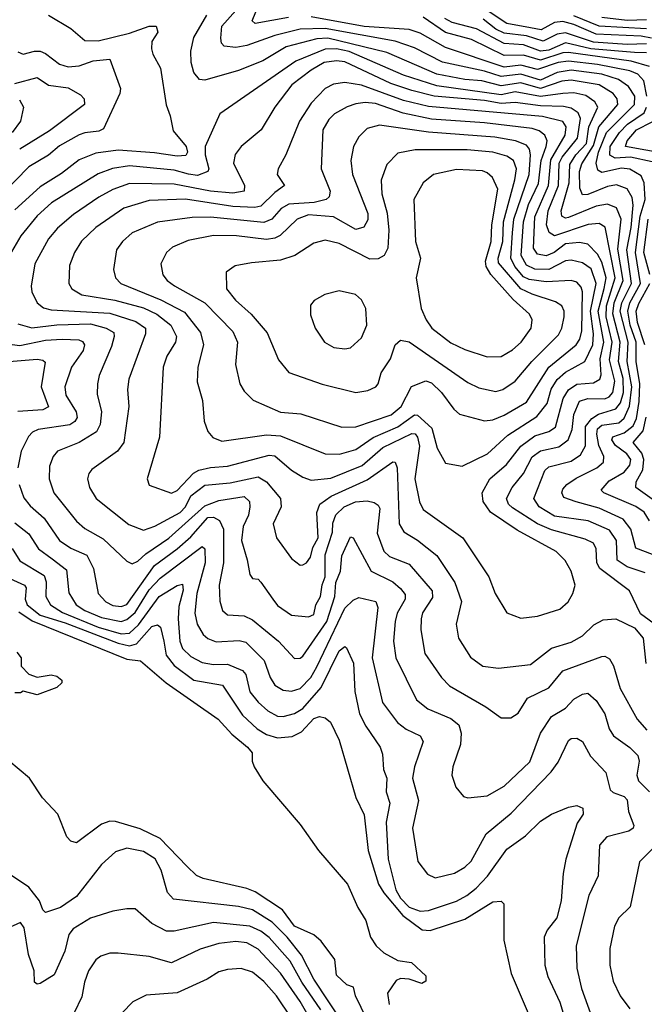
# Model space of a CAD drawing. Extents: x 1308313 to 1441400, y 959662 to 1036319.
# Tile 559 of 656: x 1409982 to 1412217, y 975135 to 978659. Entities that reach past the tile are written whole.
import ezdxf

# ---------------------------------------------------------------- set-up
doc = ezdxf.new("R2010")
doc.units = 0

msp = doc.modelspace()

# ---------------------------------------------------------------- linework, layer by layer
at = {"layer": '0CON10XD'}
for points in [[(1410943.8, 978666.2), (1410824, 978645), (1410813.8, 978655), (1410837.6, 978712.4)], [(1410085.6, 978675), (1410165, 978626.9), (1410215, 978584.7), (1410263, 978583), (1410375, 978610), (1410445, 978635.5), (1410470.8, 978635), (1410476.5, 978613.5), (1410455, 978580), (1410454, 978554), (1410458.1, 978535), (1410485.8, 978485), (1410506.1, 978353.9), (1410520.9, 978315), (1410530.8, 978260.8), (1410577.7, 978205), (1410582.1, 978185), (1410577.1, 978172.9), (1410545, 978169.8), (1410465, 978182.5), (1410335, 978192), (1410255, 978181.1), (1410195, 978157.6), (1410131.9, 978108.1), (1410055, 978060.2), (1409965, 977977.7)], [(1412246.3, 976745), (1412186.9, 976766.9), (1412168.1, 976835), (1412141.3, 976871.3), (1412055, 976911.1), (1411973.3, 976933.3), (1411929.1, 976949.1), (1411921.6, 976965), (1411925, 976978.1), (1411939.1, 976995), (1411972.5, 977017.5), (1412046.5, 977055), (1412071.2, 977075), (1412071.5, 977095), (1412054.4, 977134.4), (1412046.4, 977175), (1412049.7, 977195), (1412065, 977207.6), (1412125, 977216.1), (1412145, 977232.2), (1412163.8, 977276.2), (1412172.4, 977345), (1412155.7, 977435), (1412158.3, 977505), (1412130.1, 977615), (1412135.8, 977645), (1412171.1, 977715), (1412153.7, 977835), (1412169.5, 977915), (1412176.8, 977995), (1412172.7, 978022.7), (1412155, 978053.3), (1412117.2, 978067.2), (1412085, 978061.9), (1412015, 978032.5), (1411995, 978031.7), (1411985.7, 978055.7), (1411985.1, 978115), (1411993.3, 978143.3), (1412035, 978208.2), (1412054.5, 978275), (1412122.2, 978355), (1412120, 978375), (1412104.8, 978395), (1412055.1, 978425.1), (1411955, 978441.9), (1411921.8, 978438.2), (1411845, 978412.6), (1411775, 978432.2), (1411705, 978421.7), (1411635, 978440.3), (1411575, 978444.9), (1411475, 978464.2), (1411295, 978541.3), (1411085, 978592.9), (1411045, 978589.8), (1410935, 978562), (1410851.8, 978511.8), (1410765, 978476.3), (1410645, 978442.4), (1410625, 978444.7), (1410605, 978470), (1410595.9, 978505.9), (1410594.2, 978545.8), (1410605.1, 978594.9), (1410651.5, 978675)], [(1412235.6, 976865), (1412216.5, 976896.5), (1412186.2, 976916.2), (1412072.1, 976965), (1412062.5, 976975), (1412091.5, 977008.5), (1412145, 977039.1), (1412164.8, 977065), (1412168.1, 977085), (1412153.6, 977105), (1412113.8, 977135), (1412100, 977155), (1412103.8, 977166.2), (1412145, 977179.8), (1412176.4, 977205), (1412188.2, 977231.8), (1412197.9, 977292.1), (1412200.9, 977355), (1412187.5, 977435), (1412187.4, 977505), (1412166, 977565), (1412157.7, 977615), (1412165.2, 977645), (1412203.6, 977715), (1412184.6, 977825), (1412201.9, 977955), (1412219.3, 978015), (1412216.4, 978075), (1412205, 978099.3), (1412165, 978123.6), (1412135, 978126.9), (1412065, 978111.6), (1412050.4, 978120.4), (1412044.3, 978145), (1412052.8, 978185), (1412081.1, 978255), (1412181.6, 978355), (1412183.3, 978385), (1412159.5, 978419.5), (1412124.2, 978445), (1412065, 978463.4), (1411955, 978478.1), (1411905, 978469.2), (1411845, 978441.9), (1411775, 978464.2), (1411705, 978455.3), (1411645, 978474.4), (1411495, 978507.1), (1411395, 978558.3), (1411325, 978581.4), (1411075, 978626.7), (1410985, 978624.9), (1410895, 978602.5), (1410795, 978566.3), (1410755, 978559.1), (1410714.1, 978564.1), (1410704.7, 978574.7), (1410702.3, 978592.3), (1410705, 978635.3), (1410755, 978692)], [(1412225.1, 978385), (1412215, 978439.6), (1412193.9, 978463.9), (1412165, 978475.7), (1412048.7, 978498.7), (1411945, 978510.2), (1411908.8, 978505), (1411835, 978480.2), (1411775, 978495.7), (1411715, 978489.2), (1411505, 978558.9), (1411415, 978610), (1411375, 978623.9), (1411215, 978634.6), (1411025, 978668.9)], [(1412235, 978490.9), (1412170.1, 978510.1), (1411945, 978541.7), (1411925, 978540.3), (1411845, 978513.5), (1411785, 978531.7), (1411715, 978530.5), (1411598, 978588), (1411505, 978612.8), (1411425, 978668.2)], [(1412225, 978539.9), (1412181, 978541), (1412025, 978553.8), (1411935, 978575.3), (1411875, 978549.4), (1411845, 978545.8), (1411785, 978568.8), (1411715, 978573.6), (1411616.3, 978626.3), (1411528.8, 978648.8), (1411502.9, 978662.9)], [(1412242.6, 978592.6), (1412205, 978600.1), (1412045, 978606.2), (1411965, 978640.9), (1411925, 978651.7), (1411895, 978649.1), (1411847.6, 978622.3), (1411810.1, 978629.9), (1411725, 978644.7), (1411655, 978691.3)], [(1412225, 978625.9), (1412055, 978635.1), (1411965, 978672.3)], [(1412225, 978658.2), (1412155, 978655.5), (1412065, 978666.4)], [(1412225, 978572), (1412155, 978569.4), (1412035, 978578.5), (1411935, 978612), (1411905, 978606.6), (1411855, 978582), (1411795, 978601.4), (1411715, 978610.9), (1411685, 978625.1), (1411640.6, 978660.6)], [(1409975, 978543.1), (1409995, 978535.5), (1410035, 978546.5), (1410055.7, 978545.7), (1410075, 978537.7), (1410125, 978498.9), (1410155, 978489.6), (1410195, 978493.9), (1410245, 978511.7), (1410305, 978517.5), (1410342.3, 978412.3), (1410340.3, 978395), (1410281.6, 978268.4), (1410265, 978259.6), (1410215, 978254.3), (1410195, 978246.2), (1410125, 978207.1), (1410085, 978173.8), (1410015, 978131.7), (1409872.8, 977987.2)], [(1412219.7, 976679.7), (1412155, 976700.7), (1412119.8, 976725), (1412116.7, 976795), (1412091.7, 976831.7), (1412015.6, 976865), (1411895, 976882.4), (1411841.1, 976915), (1411821.7, 976945), (1411860.2, 977045), (1411875, 977058.5), (1411955, 977078.6), (1411988.4, 977101.6), (1412006.3, 977133.7), (1412006.7, 977203.3), (1412028.5, 977231.5), (1412053.2, 977246.8), (1412115, 977266.1), (1412132, 977288), (1412142.1, 977325), (1412141, 977375), (1412124.1, 977435), (1412130.5, 977505), (1412104.4, 977605.6), (1412109.2, 977645), (1412141.6, 977725), (1412122.3, 977837.7), (1412133.3, 977945), (1412116.8, 977985), (1412085, 977998.4), (1412045, 977991.7), (1411945, 977950.4), (1411935, 977948.3), (1411921.9, 977955), (1411919.6, 977975), (1411947.4, 978075), (1411949.7, 978140.3), (1411972.2, 978175), (1412010.3, 978215), (1412018.7, 978275), (1412050, 978345), (1412039.2, 978365), (1412007.1, 978387.1), (1411965, 978396.7), (1411925, 978394.6), (1411845, 978383.7), (1411755, 978400.8), (1411705, 978389.8), (1411475, 978421.8), (1411355, 978460.3), (1411161.4, 978545), (1411115, 978554), (1411075, 978552.6), (1410969.9, 978510.1), (1410698.7, 978321.3), (1410646, 978205), (1410645.9, 978175), (1410658.8, 978125), (1410654.8, 978115.2), (1410618.6, 978101.4), (1410585.9, 978105.9), (1410535, 978119.6), (1410374.9, 978135.1), (1410314.3, 978125.7), (1410263.2, 978106.8), (1410096.3, 978003.7), (1410045, 977956.7), (1409986.2, 977885), (1409927.4, 977785)], [(1412265, 976487.4), (1412202.9, 976532.9), (1412163.6, 976615), (1412057.7, 976695), (1412047.2, 976715), (1412044.3, 976765), (1412035.2, 976785.2), (1412005, 976799.8), (1411885, 976833.2), (1411834.7, 976855), (1411745, 976911.8), (1411731.3, 976925), (1411723.9, 976945), (1411744.4, 976985), (1411784.9, 977035.1), (1411815.8, 977094.2), (1411845, 977115.8), (1411910.3, 977129.7), (1411944.4, 977155), (1411958.3, 977191.7), (1411964.3, 977245.7), (1411985, 977293.1), (1412015, 977302.8), (1412075, 977301.7), (1412090.9, 977309.1), (1412104, 977325), (1412110.9, 977365), (1412092, 977442), (1412101.9, 977505), (1412079.6, 977595), (1412080.8, 977635), (1412111.9, 977735), (1412076.2, 977916.2), (1412055, 977928.8), (1412015.6, 977925.6), (1411895, 977885.7), (1411876.8, 977896.8), (1411866.8, 977925), (1411873.1, 977975), (1411909.4, 978065), (1411911.5, 978145), (1411922.8, 978167.2), (1411978.2, 978235), (1411988, 978305), (1411980.2, 978325), (1411955, 978341.7), (1411927.5, 978347.4), (1411845, 978349.9), (1411755, 978362.1), (1411705, 978358.6), (1411645, 978369.5), (1411465, 978385.3), (1411384.6, 978405), (1411310.3, 978429.7), (1411145, 978508.2), (1411115, 978511.6), (1411071.5, 978505), (1411025, 978478.3), (1410955.3, 978425), (1410894.6, 978345), (1410845.6, 978264.4), (1410774.8, 978205.2), (1410753.3, 978176.7), (1410747.5, 978145), (1410786.8, 978065), (1410785.5, 978044.5), (1410745, 978038.3), (1410665, 978044.9), (1410535, 978069.8), (1410375, 978072.7), (1410315, 978051), (1410265, 978023.9), (1410175, 977961.6), (1410117, 977913), (1410085, 977874.6), (1410036.8, 977785), (1410023.1, 977705), (1410025.9, 977685), (1410044.8, 977644.8), (1410067.4, 977627.4), (1410095, 977619.8), (1410305, 977608.8), (1410398.2, 977578.2), (1410432.2, 977555), (1410432.8, 977535), (1410372.3, 977372.3), (1410368.2, 977335), (1410373.2, 977275), (1410355, 977145.7), (1410332.1, 977115), (1410240.7, 977049.3), (1410229.5, 977035), (1410224.4, 977015), (1410231.5, 976985), (1410256.2, 976945), (1410372.5, 976852.5), (1410425, 976831.9), (1410466.2, 976846.2), (1410556.7, 976895), (1410575.9, 976915), (1410594.2, 976955), (1410645, 976993.2), (1410735, 977001.6), (1410835, 977022.9), (1410865.4, 977005.4), (1410915.4, 976945), (1410917.5, 976915), (1410889.2, 976855), (1410900.9, 976805), (1410955, 976730), (1410985, 976707.1), (1410995, 976708.1), (1411008.1, 976715), (1411022.9, 976735), (1411030.7, 976769.3), (1411050.5, 976805), (1411045.6, 976895), (1411055.3, 976925), (1411096.2, 976953.8), (1411225, 977012.1), (1411316.5, 977076.5), (1411325.5, 977075), (1411332.6, 977055), (1411339.3, 976855), (1411356.3, 976826.3), (1411405, 976795.8), (1411475, 976741.8), (1411539.2, 976645), (1411562.9, 976577.1), (1411543.6, 976495), (1411552.1, 976445), (1411595, 976377.8), (1411639.2, 976345), (1411695, 976338.4), (1411809, 976351), (1411885, 976409.5), (1411955, 976430.5), (1411995, 976453.3), (1412036.5, 976493.5), (1412069, 976511), (1412115, 976514.1), (1412181.9, 976481.9), (1412212.5, 976445), (1412221.6, 976355)], [(1409965, 978430.3), (1410045, 978452.3), (1410085, 978424.4), (1410155, 978415.3), (1410199.4, 978389.4), (1410213.3, 978375), (1410213.6, 978355), (1410089.4, 978260.6), (1409982.2, 978195)], [(1411775, 976517.3), (1411835, 976524.5), (1411915, 976549.1), (1411944.4, 976575), (1411961.1, 976605), (1411968.9, 976635), (1411955.3, 976685.3), (1411933.7, 976723.7), (1411901.5, 976755), (1411762, 976832), (1411665.9, 976895.9), (1411639.8, 976935), (1411637, 976965), (1411664.2, 977015), (1411723.3, 977066.6), (1411775, 977133), (1411825, 977169.8), (1411875.1, 977184.9), (1411899, 977201), (1411926.7, 977303.3), (1411946, 977334), (1411975.7, 977354.3), (1412035, 977359.4), (1412057.4, 977372.6), (1412062.1, 977387.9), (1412058.9, 977445), (1412071.3, 977505), (1412051.9, 977615), (1412073, 977697), (1412079.7, 977735), (1412065, 977790.6), (1412049, 977819), (1412015, 977854.8), (1411985, 977860.8), (1411935, 977856.8), (1411893.8, 977825), (1411865, 977813), (1411835, 977820), (1411820.7, 977840.7), (1411825, 977952.9), (1411873.4, 978065), (1411882.8, 978157.2), (1411933.1, 978245), (1411936.9, 978275), (1411925, 978294.7), (1411852.5, 978312.5), (1411445, 978348), (1411355, 978369), (1411204.6, 978424.6), (1411145.8, 978434.2), (1411105, 978428.2), (1411075, 978412.3), (1411025, 978360.4), (1410982.6, 978295), (1410934.7, 978175.3), (1410906.5, 978125), (1410903.3, 978105), (1410930, 978065), (1410895, 978040.7), (1410845, 977991.4), (1410823.3, 977986.7), (1410745, 977989.6), (1410575, 978016), (1410445, 978011.2), (1410355, 977983.8), (1410254.8, 977915.2), (1410203.5, 977866.5), (1410178.5, 977825), (1410160.5, 977779.5), (1410157.7, 977715), (1410168.9, 977695), (1410205, 977674), (1410322.2, 977655), (1410425, 977627.3), (1410473.2, 977605), (1410522.4, 977565), (1410543.3, 977525), (1410540, 977505), (1410508.6, 977455), (1410495.3, 977415), (1410482, 977165), (1410437.8, 977015), (1410445, 976992.9), (1410525, 976963.9), (1410545, 976973.3), (1410604.3, 977035.7), (1410623.2, 977046.8), (1410665, 977056.6), (1410725, 977060.3), (1410875, 977100.7), (1410895, 977097.5), (1410955, 977046.3), (1410995, 977021.6), (1411025, 977011.2), (1411095, 977018.3), (1411207.3, 977062.7), (1411281.8, 977128.2), (1411385, 977177.8), (1411396.4, 977176.4), (1411405.6, 977165), (1411411.9, 977131.9), (1411396.3, 977015), (1411413, 976933), (1411425, 976905.5), (1411567.5, 976805), (1411660, 976665), (1411683.5, 976605), (1411725, 976535.8), (1411775, 976517.3)], [(1409981.7, 978371.7), (1409995.3, 978345), (1409985.4, 978295), (1409955.8, 978255)], [(1411565, 977061.1), (1411656.2, 977105), (1411728, 977172), (1411831.6, 977238.4), (1411868.9, 977285), (1411883.8, 977336.2), (1411905, 977370.8), (1411935, 977397.4), (1412004.1, 977435.9), (1412032.9, 977495), (1412035.3, 977534.7), (1412024, 977615), (1412044.7, 977715), (1412026.5, 977766.5), (1411995, 977788.1), (1411955, 977797.7), (1411935, 977795.1), (1411874.9, 977765.1), (1411825, 977765.7), (1411795, 977779.6), (1411776.5, 977815), (1411784.4, 977935), (1411802.8, 977997.2), (1411838, 978072), (1411848.2, 978155), (1411865.6, 978205), (1411869.4, 978225), (1411861.2, 978245), (1411840.9, 978260.9), (1411815, 978269.6), (1411645, 978289.4), (1411455, 978302.8), (1411354.2, 978324.2), (1411255, 978358.4), (1411218.2, 978361.8), (1411185, 978357.2), (1411153.2, 978346.8), (1411108.8, 978321.2), (1411088.4, 978301.6), (1411066.3, 978265), (1411061.2, 978125), (1411093.2, 978045), (1411089.6, 978025), (1411078.2, 978015), (1411036, 978004), (1410945, 977998.2), (1410917.3, 977982.7), (1410883.8, 977945), (1410855, 977932.4), (1410665, 977951.4), (1410599.5, 977950.5), (1410475, 977934.3), (1410385, 977896.4), (1410350, 977865), (1410328.2, 977835), (1410317.9, 977765), (1410324.6, 977735), (1410343.6, 977715), (1410486.7, 977656.7), (1410572.3, 977612.3), (1410628.9, 977538.9), (1410639.2, 977495), (1410620, 977415), (1410617.1, 977362.9), (1410635.8, 977295.8), (1410641.9, 977221.9), (1410655.5, 977185), (1410673.5, 977163.5), (1410705, 977150.4), (1410865, 977172.6), (1410915, 977170), (1411075, 977105.3), (1411125.9, 977104.1), (1411185, 977120.6), (1411246.4, 977163.6), (1411335, 977201.2), (1411395, 977244.9), (1411405, 977242.9), (1411457, 977197), (1411475.4, 977125), (1411505, 977071.2), (1411565, 977061.1)], [(1412245, 978149.4), (1412166.8, 978166.8), (1412112.6, 978162.6), (1412093.8, 978173.8), (1412094.9, 978205), (1412127.9, 978255), (1412157.1, 978285), (1412215.9, 978325), (1412224.5, 978345.5)], [(1411135, 977200.6), (1411185, 977201.6), (1411311.4, 977245), (1411347.1, 977275), (1411383.8, 977346.2), (1411435, 977366.8), (1411455, 977359.6), (1411491.6, 977325), (1411535, 977264.6), (1411555, 977247.2), (1411645, 977223), (1411675, 977226.2), (1411715, 977243), (1411795, 977290.5), (1411875.1, 977414.9), (1411973.1, 977495), (1411986.1, 977515), (1411992.9, 977545), (1411995.8, 977685), (1411991.2, 977701.2), (1411975, 977718.9), (1411955, 977725.2), (1411865, 977720.3), (1411805, 977729), (1411785, 977738.7), (1411752.9, 977775), (1411738.8, 977805), (1411745.3, 977895.3), (1411749.5, 977945), (1411804.5, 978105), (1411809.5, 978175), (1411805.4, 978195.4), (1411795, 978209.6), (1411755.3, 978225.3), (1411682.1, 978237.9), (1411445, 978255.9), (1411268.8, 978281.2), (1411225, 978269.3), (1411195, 978238.9), (1411176.7, 978205), (1411166.6, 978155), (1411173.2, 978105), (1411227.8, 977965), (1411227.8, 977942.2), (1411213.4, 977916.6), (1411185, 977908.1), (1411105, 977953.5), (1411015, 977960.1), (1410974.7, 977945), (1410913.5, 977886.5), (1410895, 977876.2), (1410865, 977871.9), (1410757.5, 977885), (1410675, 977886.2), (1410585, 977868.8), (1410528.6, 977845), (1410507.8, 977825), (1410487.5, 977785), (1410494.5, 977745), (1410509.6, 977725), (1410535.7, 977705.7), (1410645, 977645.3), (1410745, 977542.3), (1410761.4, 977505), (1410754.7, 977425), (1410770, 977355), (1410785, 977329.4), (1410817.1, 977297.1), (1410915, 977254.1), (1410987.8, 977247.8), (1411135, 977200.6)], [(1412295, 978178.9), (1412148.8, 978205), (1412155.5, 978225), (1412188.9, 978265), (1412245, 978293.6)], [(1411185, 977324.6), (1411227.8, 977332.2), (1411255.8, 977345), (1411264.3, 977355.7), (1411275.5, 977395), (1411308.2, 977445), (1411325.4, 977494.6), (1411345, 977511.9), (1411375, 977506.1), (1411585, 977360), (1411625, 977341.3), (1411685, 977328.4), (1411711.1, 977335), (1411755, 977364.7), (1411814.4, 977435.6), (1411909.6, 977530.4), (1411921.9, 977555), (1411929.6, 977595), (1411929.8, 977615), (1411921.8, 977635), (1411899.5, 977649.5), (1411815, 977676), (1411775, 977695.7), (1411695, 977788.2), (1411694, 977805), (1411710.1, 977865), (1411713.2, 977935), (1411753.3, 978085), (1411759.4, 978125), (1411749, 978155), (1411725, 978170.7), (1411675.1, 978185.1), (1411583.1, 978193.1), (1411396.6, 978193.4), (1411335, 978181.1), (1411295, 978140.6), (1411275.3, 978084.7), (1411277.3, 978035), (1411296.6, 977966.6), (1411303.3, 977905), (1411298.6, 977841.4), (1411286.2, 977815), (1411265, 977803.4), (1411235, 977801.2), (1411125, 977857.5), (1411075, 977870), (1411035, 977858.5), (1410966.4, 977815), (1410915, 977797.5), (1410811, 977789), (1410752.5, 977777.5), (1410720.8, 977755), (1410721.8, 977695), (1410753.6, 977655), (1410810.8, 977605), (1410867.7, 977537.7), (1410908, 977442), (1410945, 977395.5), (1411063.8, 977353.8), (1411185, 977324.6)], [(1411655, 977452.5), (1411705, 977452.9), (1411745, 977476.6), (1411775.9, 977505), (1411811.6, 977555), (1411815.3, 977585), (1411806, 977605), (1411747, 977657), (1411667.1, 977747.1), (1411651, 977775), (1411648.1, 977795), (1411668.7, 977865), (1411671.5, 977925), (1411692.5, 978052.5), (1411673.3, 978093.3), (1411655, 978111.1), (1411637.9, 978117.9), (1411545, 978123), (1411462.9, 978105), (1411425.8, 978074.2), (1411392.5, 978015), (1411398.7, 977865), (1411416.5, 977805), (1411400.8, 977735), (1411418.9, 977625), (1411436, 977585), (1411456.8, 977555), (1411525, 977502.5), (1411575, 977478.6), (1411655, 977452.5)], [(1412236.9, 977746.9), (1412215.1, 977825), (1412230, 977945)], [(1412218.3, 977495), (1412192.1, 977575), (1412187.1, 977615), (1412196.6, 977643.4), (1412236.5, 977715)], [(1411145, 977480.5), (1411165, 977484.4), (1411205, 977520), (1411224.6, 977565), (1411220.5, 977625), (1411205, 977656), (1411183.3, 977675), (1411125, 977688.1), (1411073.3, 977675), (1411035.7, 977654.3), (1411023, 977637), (1411022.1, 977602.1), (1411038.6, 977555), (1411072.9, 977505), (1411105.4, 977485.4), (1411145, 977480.5)], [(1409975, 977570.5), (1410025.8, 977555.8), (1410115, 977566.6), (1410235, 977569.8), (1410291.8, 977555), (1410318.7, 977538.7), (1410320.6, 977525), (1410311, 977489), (1410266.7, 977385), (1410260, 977355), (1410259.1, 977319.1), (1410274.3, 977255), (1410269.7, 977210.3), (1410256.6, 977183.5), (1410195.4, 977145.4), (1410117.3, 977115), (1410101.8, 977095), (1410088.7, 977061.3), (1410087.6, 977015), (1410104.7, 976965), (1410185, 976864.6), (1410215, 976838.2), (1410280.5, 976800.5), (1410365, 976721.1), (1410385, 976711.8), (1410405, 976720.7), (1410432.9, 976747), (1410516.3, 976803.6), (1410645, 976918.6), (1410695, 976938.3), (1410785, 976952.8), (1410804.6, 976935), (1410805.3, 976915), (1410801.1, 976885), (1410781.9, 976845), (1410775.3, 976794.7), (1410796.2, 976726.2), (1410805, 976673.3), (1410815, 976659.2), (1410835, 976656), (1410845, 976645.7), (1410887.6, 976585), (1410905, 976562.7), (1410955, 976527.7), (1411015, 976522.2), (1411035, 976530.6), (1411042, 976565), (1411058.7, 976595), (1411063.8, 976636.2), (1411074.4, 976665), (1411075, 976744), (1411101.2, 976825), (1411102.8, 976857.2), (1411112.7, 976887.3), (1411143.2, 976915), (1411183.6, 976933.6), (1411225, 976936.5), (1411250.5, 976930.5), (1411265, 976921.4), (1411270, 976910), (1411261.2, 976821.2), (1411285, 976756.2), (1411305, 976737.2), (1411375, 976710.8), (1411457.5, 976615), (1411458.6, 976591.4), (1411423.6, 976536.4), (1411418.4, 976515), (1411417.5, 976475), (1411431.1, 976391.1), (1411491.5, 976305), (1411519.5, 976275), (1411649.9, 976199.9), (1411705, 976160), (1411739.1, 976160.9), (1411765, 976177.1), (1411799, 976231), (1411875, 976267.3), (1411925, 976328.4), (1412065, 976379.7), (1412075, 976381.1), (1412092, 976372), (1412106.1, 976346.1), (1412130.6, 976265), (1412191.2, 976155), (1412226.2, 976116.2)], [(1409955, 977496), (1409982.5, 977492.5), (1410075, 977512.1), (1410134.6, 977515.4), (1410193.3, 977513.3), (1410207.2, 977507.2), (1410214.1, 977495), (1410209.7, 977475), (1410167.1, 977415), (1410143.9, 977345), (1410147.1, 977315), (1410183.8, 977255), (1410188.2, 977235), (1410179.8, 977220.2), (1410161.6, 977208.4), (1410048.1, 977191.9), (1410027.5, 977182.5), (1410013.4, 977166.6), (1409987.5, 977115), (1409975.3, 977055)], [(1409945, 977434.9), (1410045, 977443.2), (1410065, 977440.7), (1410073.5, 977433.5), (1410058.6, 977345), (1410085, 977273.1), (1410065, 977262.1), (1409975, 977256.5)], [(1412261.2, 976931.2), (1412186.7, 976985), (1412187.2, 977005), (1412211.7, 977048.3), (1412215.3, 977085), (1412207.9, 977107.9), (1412177.1, 977145), (1412213.1, 977186.9), (1412223.7, 977236.3)], [(1409980.8, 976995), (1409997.1, 976947.1), (1410019.1, 976919.1), (1410069.5, 976875), (1410125, 976794.8), (1410165, 976767.3), (1410222.2, 976742.2), (1410246.7, 976695), (1410262.9, 976605), (1410290.4, 976575), (1410315, 976562.3), (1410345, 976559.3), (1410365, 976566.3), (1410464.5, 976705), (1410545.1, 976764.9), (1410595, 976807.8), (1410655, 976876.8), (1410675, 976878.9), (1410697, 976867), (1410711.6, 976835), (1410711.3, 976715), (1410695.3, 976635), (1410698.3, 976578.3), (1410707.1, 976545), (1410725, 976529.3), (1410785, 976525.2), (1410815, 976510.6), (1410907.8, 976435), (1410965, 976373.1), (1410985, 976373.9), (1410995, 976380.8), (1411081, 976505), (1411110.1, 976595), (1411112.9, 976645), (1411130.1, 976685), (1411135, 976740.4), (1411165, 976807.5), (1411175, 976804.5), (1411239.4, 976685), (1411316.7, 976646.7), (1411345, 976623.6), (1411361.2, 976601.2), (1411360.7, 976585), (1411332.9, 976535), (1411324.8, 976505), (1411318.9, 976435), (1411327.4, 976375), (1411402.1, 976225), (1411442.5, 976192.5), (1411525, 976158.3), (1411553.1, 976135), (1411561.2, 976105), (1411558.8, 976065), (1411531.5, 975985), (1411527.8, 975955), (1411542.6, 975912.6), (1411569.3, 975879.3), (1411585, 975874.3), (1411655, 975881.5), (1411715, 975915.4), (1411806.9, 976003.1), (1411844.8, 976105.2), (1411885.2, 976164.8), (1411934.5, 976195.5), (1411965, 976226.8), (1411995, 976244.6), (1412015, 976248.5), (1412045, 976221.8), (1412075.3, 976175), (1412090.8, 976120.8), (1412105.9, 976095.9), (1412164.5, 976054.5), (1412193.3, 976025), (1412198.6, 976005), (1412189.7, 975955), (1412196.1, 975935), (1412235, 975895.9)], [(1409965, 976858.3), (1410015, 976819.1), (1410049.2, 976765), (1410098.8, 976728.8), (1410149.8, 976689.8), (1410157.4, 976607.4), (1410184.7, 976565), (1410214.7, 976545), (1410275, 976519.7), (1410345, 976504.6), (1410365, 976511.8), (1410395, 976536.8), (1410445, 976618), (1410485, 976659.7), (1410635, 976773.8), (1410644.7, 976764.7), (1410645.1, 976715), (1410616.3, 976605), (1410608.3, 976535), (1410617.4, 976495), (1410638.8, 976458.8), (1410655, 976444.7), (1410685, 976432), (1410767.6, 976437.6), (1410790.9, 976430.9), (1410856.7, 976365), (1410878.4, 976305), (1410895, 976276.9), (1410925, 976259.2), (1410955, 976255.2), (1410985, 976265.6), (1411023.2, 976305), (1411045, 976342.6), (1411145, 976552.7), (1411175, 976581.5), (1411195, 976591.5), (1411256.6, 976576.6), (1411263.3, 976555), (1411243.2, 976375), (1411280, 976215), (1411333.2, 976143.2), (1411365, 976119.7), (1411415, 976095.4), (1411425.3, 976075.3), (1411394.1, 975985), (1411387.2, 975945), (1411409.2, 975865), (1411387.6, 975765), (1411406.8, 975646.8), (1411441.3, 975601.3), (1411467.9, 975587.9), (1411537.1, 975605), (1411575, 975626.2), (1411597, 975647), (1411651.2, 975745), (1411740.7, 975819.3), (1411883.1, 975966.9), (1411907.9, 976002.1), (1411945, 976079.2), (1411955, 976086.6), (1411975, 976088), (1411995, 976075.6), (1412023.7, 976023.6), (1412079.1, 975965), (1412095, 975903.1), (1412105, 975893.3), (1412145, 975878.8), (1412155, 975866.8), (1412159.7, 975825), (1412179.2, 975775), (1412176.2, 975765), (1412161.4, 975755), (1412082.5, 975735), (1412056.8, 975705), (1412051.8, 975595), (1412018.4, 975525), (1411973.4, 975345), (1411975.8, 975265), (1411992.1, 975192.1), (1412039.7, 975059.7)], [(1409955, 976765.9), (1409982.5, 976722.5), (1410069.2, 976669.2), (1410076.7, 976646.7), (1410075.6, 976595), (1410092.9, 976565), (1410135, 976536.9), (1410262.4, 976485), (1410345, 976461), (1410375, 976463.3), (1410407.3, 976492.7), (1410481.7, 976595), (1410545, 976633.9), (1410565, 976638.2), (1410567.3, 976617.3), (1410551.5, 976558.5), (1410549.3, 976515), (1410554.6, 976434.6), (1410565, 976408.9), (1410595, 976379.5), (1410635, 976358.8), (1410675, 976350.7), (1410725, 976352.2), (1410779.4, 976329.4), (1410790.7, 976315), (1410805, 976253.2), (1410835, 976215.9), (1410870, 976185), (1410905, 976166.8), (1410925, 976165.2), (1410965, 976175.9), (1410995, 976194), (1411060.9, 976269.1), (1411125, 976399.6), (1411145, 976415.5), (1411150.8, 976410.8), (1411176.1, 976356.1), (1411180.6, 976255), (1411197.6, 976175), (1411220.3, 976130.3), (1411271.6, 976055), (1411280.4, 976030.4), (1411284, 975975), (1411295.2, 975945), (1411293.4, 975895), (1411306.3, 975855), (1411293.6, 975786.4), (1411300.2, 975655), (1411328.1, 975545), (1411344.5, 975515), (1411375, 975482.6), (1411415, 975468.6), (1411445, 975471), (1411545, 975504.3), (1411581.6, 975525), (1411615, 975550.6), (1411655.8, 975594.2), (1411725, 975690.7), (1411791.7, 975738.3), (1411845, 975790.9), (1411885, 975815.6), (1411945, 975841.1), (1411975, 975846.8), (1411997.2, 975837.2), (1411998.2, 975815), (1411977, 975783), (1411935.8, 975655), (1411926.2, 975603.8), (1411919.4, 975505), (1411904.2, 975445), (1411869.2, 975400.9), (1411858, 975375), (1411860.3, 975275), (1411871.1, 975235), (1411915, 975143.1), (1411948.6, 975028.6)], [(1409933.8, 976665), (1409999.3, 976635), (1410005.7, 976625), (1410002.1, 976585), (1410008.6, 976565), (1410055, 976527.7), (1410145, 976500.2), (1410335, 976427.4), (1410375, 976418.1), (1410400.3, 976425), (1410455, 976486.7), (1410475, 976492.8), (1410485.8, 976485), (1410497.8, 976435), (1410506.6, 976385), (1410535, 976347.4), (1410605.4, 976295.4), (1410707.5, 976277.5), (1410779.8, 976169.8), (1410831.4, 976121.4), (1410865, 976100.2), (1410905, 976088.8), (1410956.6, 976093.4), (1410989.9, 976110.1), (1411035, 976157.6), (1411055, 976165.4), (1411075, 976160), (1411094.4, 976145), (1411125, 976080), (1411184.8, 975874.8), (1411215, 975812.9), (1411228.5, 975685), (1411265.7, 975565), (1411284.3, 975534.3), (1411353.3, 975453.3), (1411421.9, 975401.9), (1411450.6, 975399.4), (1411575, 975439.6), (1411675, 975502), (1411704.5, 975504.5), (1411714.2, 975495), (1411713.6, 975365), (1411740.5, 975245), (1411804.7, 975095)], [(1409979.4, 976539.4), (1410027.3, 976507.3), (1410365, 976370.4), (1410413.9, 976363.9), (1410505.7, 976285.7), (1410692.5, 976155), (1410741.5, 976101.5), (1410797.1, 976055), (1410813.3, 976035), (1410813.8, 976005), (1410820.8, 975985), (1410852.2, 975935), (1410985, 975778.8), (1411050.9, 975685), (1411155.3, 975565), (1411192, 975482), (1411220.4, 975435), (1411237.6, 975375), (1411257.2, 975345), (1411285, 975318.8), (1411335, 975292.5), (1411384.4, 975284.4), (1411435, 975236.7), (1411435, 975217.5), (1411420.8, 975209.2), (1411375.6, 975225.6), (1411345, 975227.1), (1411329.5, 975220.5), (1411298.2, 975175), (1411304.5, 975135)], [(1409972.5, 976395), (1409987.5, 976375), (1409987.5, 976345), (1410015, 976316.7), (1410045, 976306.2), (1410095, 976313.8), (1410115, 976310), (1410133.3, 976295), (1410133.3, 976285), (1410115, 976268.8), (1410045, 976242.5), (1409995, 976256.2), (1409985, 976250), (1409965, 976250)], [(1411242.7, 975042.7), (1411183.3, 975165), (1411176.1, 975196.1), (1411152.5, 975205), (1411115, 975240), (1411110, 975295), (1411061.2, 975361.2), (1411034.2, 975384.2), (1410965, 975414.3), (1410922.9, 975472.9), (1410825, 975537.8), (1410795, 975549.6), (1410638, 975585), (1410615, 975596.5), (1410580, 975630), (1410485, 975728.5), (1410413.2, 975763.2), (1410325, 975789.4), (1410305, 975791), (1410275, 975780.4), (1410185, 975713.1), (1410165, 975718.6), (1410151.4, 975735), (1410118.6, 975815), (1410063.9, 975873.9), (1410016.7, 975945), (1409905, 976037.5)], [(1412300.7, 975745), (1412199.5, 975645), (1412165.9, 975484.1), (1412125.8, 975444.2), (1412109.7, 975415), (1412092.8, 975335), (1412093.3, 975275), (1412105, 975218), (1412130, 975165), (1412165, 975118.9)], [(1411192.6, 974985), (1411035, 975225.7), (1410990.8, 975310.8), (1410939.3, 975375), (1410885, 975429.3), (1410815, 975473), (1410765, 975484.8), (1410532, 975512), (1410510.5, 975535), (1410488, 975615), (1410466.3, 975656.3), (1410425, 975681.7), (1410365, 975693.4), (1410325, 975680.4), (1410275, 975635.4), (1410185, 975520.8), (1410128.1, 975481.9), (1410075, 975464.3), (1410065, 975473.3), (1410053.6, 975505), (1410015, 975554.4), (1409905, 975627.5)], [(1411059, 975115), (1410990.9, 975215), (1410949.7, 975289.7), (1410875, 975374.5), (1410845, 975396.6), (1410805, 975414.6), (1410675, 975427.8), (1410535, 975397.4), (1410506.9, 975396.9), (1410455, 975423.8), (1410395, 975476.9), (1410365, 975476.9), (1410315, 975468.8), (1410235, 975443.6), (1410172.9, 975405), (1410157.4, 975385), (1410143.9, 975325), (1410105, 975240.8), (1410055, 975210), (1410045, 975207.8), (1410034.8, 975214.8), (1410033.5, 975255), (1410013.8, 975313.8), (1409998.7, 975408.7), (1409985, 975427.7), (1409935, 975405.8)], [(1411014.2, 975095), (1410986.1, 975145), (1410915, 975246.6), (1410835, 975332.6), (1410795, 975354.8), (1410755, 975359.8), (1410695, 975352.3), (1410627.6, 975332.4), (1410525, 975283.1), (1410445, 975305.8), (1410335, 975317.9), (1410305, 975318.2), (1410272.1, 975307.9), (1410255, 975294.4), (1410228.9, 975255), (1410214, 975215), (1410205, 975162), (1410176.9, 975105)], [(1410954.8, 975085), (1410901.2, 975165), (1410855, 975216.5), (1410815, 975249.7), (1410775, 975263.2), (1410725, 975259.7), (1410695, 975251.1), (1410653.1, 975225), (1410545, 975175.9), (1410435, 975167.9), (1410386.5, 975143.5), (1410270.9, 975025)]]:
    msp.add_lwpolyline(points, dxfattribs=at)

doc.saveas('drawing.dxf')
